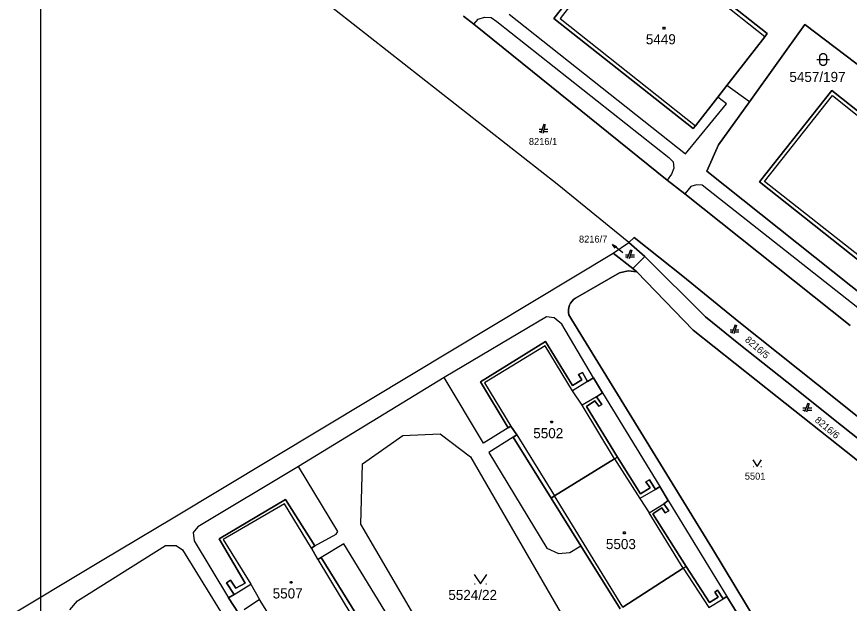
# Model space of a CAD drawing. Extents: x -263587 to -261993, y -1238795 to -1236748.
# Drawn here: x -262995.9 to -262863.6, y -1237343.7 to -1237250.5 of the extents above; entities that cross this region are included whole.
import ezdxf

# ---------------------------------------------------------------- set-up
doc = ezdxf.new("R2010")
doc.units = 0
doc.layers.add('Vrstva 1', color=7, linetype='Continuous')
doc.layers.add('Vrstva 51', color=7, linetype='Continuous')

msp = doc.modelspace()

# ---------------------------------------------------------------- linework, layer by layer
at = {"layer": 'Vrstva 1'}
for p, q in [((-262910.5, -1237250.81), (-262898.78, -1237235.73)), ((-262898.78, -1237235.73), (-262910.5, -1237250.81)), ((-262898.78, -1237235.73), (-262876.61, -1237253.19)), ((-262876.61, -1237253.19), (-262898.78, -1237235.73)), ((-262898.57, -1237236.58), (-262909.5, -1237250.8)), ((-262877.01, -1237253.71), (-262898.57, -1237236.58)), ((-262909.98, -1237277.14), (-262951.2, -1237244.78)), ((-262924.86, -1237250.42), (-262923.22, -1237251.69)), ((-262923.22, -1237251.69), (-262924.86, -1237250.42)), ((-262923.22, -1237251.69), (-262922.53, -1237250.93)), ((-262922.53, -1237250.93), (-262921.56, -1237250.6)), ((-262921.56, -1237250.6), (-262920.48, -1237250.67)), ((-262920.48, -1237250.67), (-262919.58, -1237251.27)), ((-262917.6, -1237250.13), (-262889.63, -1237272.3)), ((-262888.37, -1237268.3), (-262910.5, -1237250.81)), ((-262910.5, -1237250.81), (-262888.37, -1237268.3)), ((-262909.5, -1237250.8), (-262888.03, -1237267.86)), ((-262923.22, -1237251.69), (-262892.53, -1237276.51)), ((-262892.53, -1237276.51), (-262923.22, -1237251.69)), ((-262919.58, -1237251.27), (-262892.26, -1237272.9)), ((-262879.44, -1237264.05), (-262870.65, -1237251.75)), ((-262870.65, -1237251.75), (-262879.44, -1237264.05)), ((-262870.65, -1237251.75), (-262861, -1237259.06)), ((-262861, -1237259.06), (-262870.65, -1237251.75)), ((-262876.61, -1237253.19), (-262877.01, -1237253.71)), ((-262877.01, -1237253.71), (-262876.61, -1237253.19)), ((-262877.01, -1237253.71), (-262883.03, -1237261.44)), ((-262883.03, -1237261.44), (-262877.01, -1237253.71)), ((-262883.03, -1237261.44), (-262884.46, -1237263.28)), ((-262884.46, -1237263.28), (-262883.03, -1237261.44)), ((-262879.44, -1237264.05), (-262883.03, -1237261.44)), ((-262877.85, -1237276.76), (-262866.34, -1237262.23)), ((-262866.34, -1237262.23), (-262877.85, -1237276.76)), ((-262866.34, -1237262.23), (-262844.24, -1237280.01)), ((-262844.24, -1237280.01), (-262866.34, -1237262.23)), ((-262884.46, -1237263.28), (-262888.03, -1237267.86)), ((-262888.03, -1237267.86), (-262884.46, -1237263.28)), ((-262883.11, -1237264.34), (-262884.46, -1237263.28)), ((-262884.35, -1237270.88), (-262879.44, -1237264.05)), ((-262879.44, -1237264.05), (-262884.35, -1237270.88)), ((-262877.08, -1237276.68), (-262866.23, -1237263.03)), ((-262866.23, -1237263.03), (-262845.1, -1237279.97)), ((-262889.63, -1237272.3), (-262883.11, -1237264.34)), ((-262912.1, -1237267.61), (-262912.59, -1237269.01)), ((-262912.24, -1237269.01), (-262911.82, -1237267.61)), ((-262888.03, -1237267.86), (-262888.37, -1237268.3)), ((-262888.37, -1237268.3), (-262888.03, -1237267.86)), ((-262912.394, -1237268.45), (-262912.87, -1237268.45)), ((-262912.87, -1237268.73), (-262912.492, -1237268.73)), ((-262912.156, -1237268.73), (-262911.47, -1237268.73)), ((-262911.47, -1237268.45), (-262912.072, -1237268.45)), ((-262886.19, -1237275.08), (-262884.35, -1237270.88)), ((-262884.35, -1237270.88), (-262886.19, -1237275.08)), ((-262892.26, -1237272.9), (-262891.58, -1237273.6)), ((-262891.45, -1237274.57), (-262891.85, -1237275.52)), ((-262891.58, -1237273.6), (-262891.45, -1237274.57)), ((-262891.85, -1237275.52), (-262892.53, -1237276.51)), ((-262858.44, -1237297.18), (-262886.19, -1237275.08)), ((-262886.19, -1237275.08), (-262858.44, -1237297.18)), ((-262898.6, -1237286.39), (-262909.98, -1237277.14)), ((-262892.53, -1237276.51), (-262889.69, -1237278.68)), ((-262889.69, -1237278.68), (-262892.53, -1237276.51)), ((-262887.88, -1237277.24), (-262888.78, -1237277.51)), ((-262886.98, -1237277.28), (-262887.88, -1237277.24)), ((-262859.91, -1237298.6), (-262886.98, -1237277.28)), ((-262855.71, -1237294.31), (-262877.85, -1237276.76)), ((-262877.85, -1237276.76), (-262855.71, -1237294.31)), ((-262855.65, -1237293.52), (-262877.08, -1237276.68)), ((-262888.78, -1237277.51), (-262889.69, -1237278.68)), ((-262889.69, -1237278.68), (-262863.43, -1237299.57)), ((-262863.43, -1237299.57), (-262889.69, -1237278.68)), ((-262900.761, -1237287.265), (-262901.22, -1237286.718)), ((-262901.11, -1237288.09), (-262898.6, -1237286.39)), ((-262898.6, -1237286.39), (-262897.76, -1237285.57)), ((-262897.76, -1237285.57), (-262898.6, -1237286.39)), ((-262896.06, -1237288.59), (-262898.6, -1237286.39)), ((-262898.6, -1237286.39), (-262896.06, -1237288.59)), ((-262897.76, -1237285.57), (-262890.03, -1237291.73)), ((-262890.03, -1237291.73), (-262897.76, -1237285.57)), ((-262898.36, -1237287.54), (-262898.85, -1237288.94)), ((-262898.5, -1237288.94), (-262898.08, -1237287.54)), ((-262939.64, -1237311.29), (-262901.11, -1237288.09)), ((-262901.11, -1237288.09), (-262897.99, -1237290.54)), ((-262897.99, -1237290.54), (-262901.11, -1237288.09)), ((-262898.654, -1237288.38), (-262899.13, -1237288.38)), ((-262899.13, -1237288.66), (-262898.752, -1237288.66)), ((-262898.416, -1237288.66), (-262897.73, -1237288.66)), ((-262897.73, -1237288.38), (-262898.332, -1237288.38)), ((-262896.06, -1237288.59), (-262897.99, -1237290.54)), ((-262897.99, -1237290.54), (-262896.06, -1237288.59)), ((-262886.44, -1237298.2), (-262896.06, -1237288.59)), ((-262896.06, -1237288.59), (-262886.44, -1237298.2)), ((-262897.99, -1237290.54), (-262897.36, -1237291.04)), ((-262897.36, -1237291.04), (-262897.99, -1237290.54)), ((-262900.1, -1237291.22), (-262907.09, -1237295.24)), ((-262907.09, -1237295.24), (-262900.1, -1237291.22)), ((-262898.71, -1237290.91), (-262900.1, -1237291.22)), ((-262900.1, -1237291.22), (-262898.71, -1237290.91)), ((-262897.36, -1237291.04), (-262898.71, -1237290.91)), ((-262898.71, -1237290.91), (-262897.36, -1237291.04)), ((-262888.36, -1237300.29), (-262897.36, -1237291.04)), ((-262897.36, -1237291.04), (-262888.36, -1237300.29)), ((-262890.03, -1237291.73), (-262881.14, -1237298.97)), ((-262881.14, -1237298.97), (-262890.03, -1237291.73)), ((-262907.63, -1237295.73), (-262907.85, -1237296.04)), ((-262907.85, -1237296.04), (-262907.63, -1237295.73)), ((-262907.38, -1237295.46), (-262907.63, -1237295.73)), ((-262907.63, -1237295.73), (-262907.38, -1237295.46)), ((-262907.09, -1237295.24), (-262907.38, -1237295.46)), ((-262907.38, -1237295.46), (-262907.09, -1237295.24)), ((-262908.13, -1237296.73), (-262908.19, -1237297.11)), ((-262908.19, -1237297.11), (-262908.13, -1237296.73)), ((-262908.19, -1237297.11), (-262908.19, -1237297.49)), ((-262908.19, -1237297.49), (-262908.19, -1237297.11)), ((-262908.01, -1237296.37), (-262908.13, -1237296.73)), ((-262908.13, -1237296.73), (-262908.01, -1237296.37)), ((-262907.85, -1237296.04), (-262908.01, -1237296.37)), ((-262908.01, -1237296.37), (-262907.85, -1237296.04)), ((-262911.66, -1237298.2), (-262927.93, -1237307.84)), ((-262910.48, -1237298.35), (-262911.66, -1237298.2)), ((-262909.25, -1237299.38), (-262910.48, -1237298.35)), ((-262908.19, -1237297.49), (-262908.14, -1237297.87)), ((-262908.14, -1237297.87), (-262908.19, -1237297.49)), ((-262908.14, -1237297.87), (-262907.68, -1237298.69)), ((-262907.68, -1237298.69), (-262908.14, -1237297.87)), ((-262881.13, -1237302.47), (-262886.44, -1237298.2)), ((-262886.44, -1237298.2), (-262881.13, -1237302.47)), ((-262904.2, -1237307.87), (-262909.25, -1237299.38)), ((-262907.68, -1237298.69), (-262885.34, -1237335.08)), ((-262885.34, -1237335.08), (-262907.68, -1237298.69)), ((-262881.74, -1237299.47), (-262882.23, -1237300.87)), ((-262881.88, -1237300.87), (-262881.46, -1237299.47)), ((-262881.14, -1237298.97), (-262868.61, -1237308.96)), ((-262868.61, -1237308.96), (-262881.14, -1237298.97)), ((-262875.02, -1237310.9), (-262888.36, -1237300.29)), ((-262888.36, -1237300.29), (-262875.02, -1237310.9)), ((-262882.034, -1237300.31), (-262882.51, -1237300.31)), ((-262882.51, -1237300.59), (-262882.132, -1237300.59)), ((-262881.796, -1237300.59), (-262881.11, -1237300.59)), ((-262881.11, -1237300.31), (-262881.712, -1237300.31)), ((-262922.18, -1237308.54), (-262911.86, -1237302.12)), ((-262911.86, -1237302.12), (-262922.18, -1237308.54)), ((-262911.86, -1237302.12), (-262907.58, -1237309.11)), ((-262907.58, -1237309.11), (-262911.86, -1237302.12)), ((-262873.52, -1237308.52), (-262881.13, -1237302.47)), ((-262881.13, -1237302.47), (-262873.52, -1237308.52)), ((-262911.88, -1237302.83), (-262921.55, -1237308.67)), ((-262907.53, -1237309.93), (-262911.88, -1237302.83)), ((-262927.93, -1237307.84), (-262951.11, -1237321.97)), ((-262921.68, -1237318.26), (-262927.93, -1237307.84)), ((-262906.58, -1237307.37), (-262905.98, -1237307.04)), ((-262905.98, -1237307.04), (-262906.58, -1237307.37)), ((-262906.05, -1237308.19), (-262906.58, -1237307.37)), ((-262906.58, -1237307.37), (-262906.05, -1237308.19)), ((-262905.98, -1237307.04), (-262905.17, -1237308.46)), ((-262905.17, -1237308.46), (-262905.98, -1237307.04)), ((-262905.17, -1237308.46), (-262904.2, -1237307.87)), ((-262904.2, -1237307.87), (-262905.17, -1237308.46)), ((-262904.2, -1237307.87), (-262902.81, -1237310.27)), ((-262902.81, -1237310.27), (-262904.2, -1237307.87)), ((-262917.79, -1237315.81), (-262922.18, -1237308.54)), ((-262922.18, -1237308.54), (-262917.79, -1237315.81)), ((-262921.55, -1237308.67), (-262917.33, -1237315.55)), ((-262907.58, -1237309.11), (-262906.05, -1237308.19)), ((-262906.05, -1237308.19), (-262907.58, -1237309.11)), ((-262905.17, -1237308.46), (-262907.53, -1237309.93)), ((-262864.83, -1237315.44), (-262873.52, -1237308.52)), ((-262873.52, -1237308.52), (-262864.83, -1237315.44)), ((-262868.61, -1237308.96), (-262858.89, -1237316.73)), ((-262858.89, -1237316.73), (-262868.61, -1237308.96)), ((-262906.03, -1237312.21), (-262907.53, -1237309.93)), ((-262902.81, -1237310.27), (-262903.75, -1237310.89)), ((-262903.75, -1237310.89), (-262902.81, -1237310.27)), ((-262902.81, -1237310.27), (-262893.7, -1237325.16)), ((-262971.01, -1237330.12), (-262939.64, -1237311.29)), ((-262903.75, -1237310.89), (-262906.03, -1237312.21)), ((-262904.01, -1237311.52), (-262905.31, -1237312.43)), ((-262905.31, -1237312.43), (-262904.01, -1237311.52)), ((-262903.39, -1237312.4), (-262904.01, -1237311.52)), ((-262904.01, -1237311.52), (-262903.39, -1237312.4)), ((-262903.75, -1237310.89), (-262902.87, -1237312.1)), ((-262902.87, -1237312.1), (-262903.75, -1237310.89)), ((-262864.07, -1237319.6), (-262875.02, -1237310.9)), ((-262875.02, -1237310.9), (-262864.07, -1237319.6)), ((-262900.86, -1237320.77), (-262906.03, -1237312.21)), ((-262905.31, -1237312.43), (-262900.43, -1237320.51)), ((-262900.43, -1237320.51), (-262905.31, -1237312.43)), ((-262902.87, -1237312.1), (-262903.39, -1237312.4)), ((-262903.39, -1237312.4), (-262902.87, -1237312.1)), ((-262870.484, -1237312.73), (-262870.96, -1237312.73)), ((-262870.96, -1237313.01), (-262870.582, -1237313.01)), ((-262870.19, -1237311.89), (-262870.68, -1237313.29)), ((-262870.33, -1237313.29), (-262869.91, -1237311.89)), ((-262870.246, -1237313.01), (-262869.56, -1237313.01)), ((-262869.56, -1237312.73), (-262870.162, -1237312.73)), ((-262917.79, -1237315.81), (-262921.68, -1237318.26)), ((-262917.33, -1237315.55), (-262917.79, -1237315.81)), ((-262917.79, -1237315.81), (-262917.33, -1237315.55)), ((-262916.42, -1237316.97), (-262917.33, -1237315.55)), ((-262917.33, -1237315.55), (-262916.42, -1237316.97)), ((-262855.42, -1237322.94), (-262864.83, -1237315.44)), ((-262864.83, -1237315.44), (-262855.42, -1237322.94)), ((-262940.92, -1237321.53), (-262934.52, -1237317.07)), ((-262934.52, -1237317.07), (-262928.6, -1237316.79)), ((-262928.6, -1237316.79), (-262923.74, -1237320.43)), ((-262916.99, -1237317.3), (-262916.42, -1237316.97)), ((-262916.42, -1237316.97), (-262916.99, -1237317.3)), ((-262916.42, -1237316.97), (-262910.41, -1237326.65)), ((-262916.99, -1237317.3), (-262920.87, -1237319.73)), ((-262910.96, -1237326.99), (-262916.99, -1237317.3)), ((-262916.99, -1237317.3), (-262910.96, -1237326.99)), ((-262920.87, -1237319.73), (-262911.63, -1237334.97)), ((-262851.96, -1237329.23), (-262864.07, -1237319.6)), ((-262864.07, -1237319.6), (-262851.96, -1237329.23)), ((-262923.74, -1237320.43), (-262907.05, -1237349.28)), ((-262910.41, -1237326.65), (-262900.86, -1237320.77)), ((-262900.86, -1237320.77), (-262910.41, -1237326.65)), ((-262900.86, -1237320.77), (-262900.43, -1237320.51)), ((-262900.43, -1237320.51), (-262900.86, -1237320.77)), ((-262900.86, -1237320.77), (-262896.87, -1237327.07)), ((-262900.43, -1237320.51), (-262896.77, -1237326.33)), ((-262896.77, -1237326.33), (-262900.43, -1237320.51)), ((-262951.11, -1237321.97), (-262967.09, -1237331.56)), ((-262944.83, -1237332.32), (-262951.11, -1237321.97)), ((-262941.19, -1237331.12), (-262940.92, -1237321.53)), ((-262878.875, -1237321.99), (-262878.805, -1237321.99)), ((-262877.615, -1237321.99), (-262877.545, -1237321.99)), ((-262895.89, -1237324.41), (-262895.3, -1237324.09)), ((-262895.3, -1237324.09), (-262895.89, -1237324.41)), ((-262895.2, -1237325.36), (-262895.89, -1237324.41)), ((-262895.89, -1237324.41), (-262895.2, -1237325.36)), ((-262895.3, -1237324.09), (-262894.38, -1237325.62)), ((-262894.38, -1237325.62), (-262895.3, -1237324.09)), ((-262894.38, -1237325.62), (-262896.87, -1237327.07)), ((-262896.77, -1237326.33), (-262895.2, -1237325.36)), ((-262895.2, -1237325.36), (-262896.77, -1237326.33)), ((-262894.38, -1237325.62), (-262893.7, -1237325.16)), ((-262893.7, -1237325.16), (-262894.38, -1237325.62)), ((-262893.7, -1237325.16), (-262892.34, -1237327.37)), ((-262892.34, -1237327.37), (-262893.7, -1237325.16)), ((-262963.71, -1237333.49), (-262953.13, -1237327.21)), ((-262953.13, -1237327.21), (-262963.71, -1237333.49)), ((-262953.13, -1237327.21), (-262948.48, -1237334.6)), ((-262948.48, -1237334.6), (-262953.13, -1237327.21)), ((-262910.96, -1237326.99), (-262910.41, -1237326.65)), ((-262910.41, -1237326.65), (-262910.96, -1237326.99)), ((-262906.24, -1237334.56), (-262910.96, -1237326.99)), ((-262910.96, -1237326.99), (-262906.24, -1237334.56)), ((-262899.56, -1237344.3), (-262910.41, -1237326.65)), ((-262896.87, -1237327.07), (-262895.39, -1237329.31)), ((-262892.34, -1237327.37), (-262893.05, -1237327.88)), ((-262893.05, -1237327.88), (-262892.34, -1237327.37)), ((-262892.34, -1237327.37), (-262883.04, -1237342.65)), ((-262953.31, -1237327.91), (-262963.04, -1237333.59)), ((-262949.02, -1237334.94), (-262953.31, -1237327.91)), ((-262895.39, -1237329.31), (-262893.05, -1237327.88)), ((-262893.38, -1237328.53), (-262894.78, -1237329.48)), ((-262894.78, -1237329.48), (-262893.38, -1237328.53)), ((-262892.83, -1237329.34), (-262893.38, -1237328.53)), ((-262893.38, -1237328.53), (-262892.83, -1237329.34)), ((-262893.05, -1237327.88), (-262892.26, -1237329.03)), ((-262892.26, -1237329.03), (-262893.05, -1237327.88)), ((-262892.26, -1237329.03), (-262892.83, -1237329.34)), ((-262892.83, -1237329.34), (-262892.26, -1237329.03)), ((-262982.3, -1237336.84), (-262971.01, -1237330.12)), ((-262889.95, -1237338.14), (-262895.39, -1237329.31)), ((-262894.78, -1237329.48), (-262889.48, -1237337.84)), ((-262889.48, -1237337.84), (-262894.78, -1237329.48)), ((-262967.09, -1237331.56), (-262967.82, -1237332.48)), ((-262924.75, -1237359.24), (-262941.19, -1237331.12)), ((-262967.82, -1237332.48), (-262967.67, -1237333.78)), ((-262948.48, -1237334.6), (-262945.09, -1237332.73)), ((-262945.09, -1237332.73), (-262944.83, -1237332.32)), ((-262967.67, -1237333.78), (-262962.19, -1237342.85)), ((-262959.56, -1237340.51), (-262963.71, -1237333.49)), ((-262963.71, -1237333.49), (-262959.56, -1237340.51)), ((-262963.04, -1237333.59), (-262958.65, -1237340.67)), ((-262943.87, -1237334.27), (-262947.46, -1237336.43)), ((-262935.01, -1237348.7), (-262943.87, -1237334.27)), ((-262986.18, -1237343.32), (-262972.2, -1237334.55)), ((-262972.2, -1237334.55), (-262970.54, -1237334.5)), ((-262970.54, -1237334.5), (-262969.49, -1237335.2)), ((-262969.49, -1237335.2), (-262932.48, -1237395.21)), ((-262948.48, -1237334.6), (-262949.02, -1237334.94)), ((-262949.02, -1237334.94), (-262948.48, -1237334.6)), ((-262949.02, -1237334.94), (-262948.02, -1237336.73)), ((-262948.02, -1237336.73), (-262949.02, -1237334.94)), ((-262911.63, -1237334.97), (-262909.8, -1237335.79)), ((-262909.8, -1237335.79), (-262907.97, -1237335.62)), ((-262907.97, -1237335.62), (-262906.24, -1237334.56)), ((-262900, -1237344.58), (-262906.24, -1237334.56)), ((-262906.24, -1237334.56), (-262900, -1237344.58)), ((-262885.34, -1237335.08), (-262871.46, -1237357.87)), ((-262871.46, -1237357.87), (-262885.34, -1237335.08)), ((-263042.6, -1237372.96), (-262982.3, -1237336.84)), ((-262948.02, -1237336.73), (-262947.46, -1237336.43)), ((-262947.46, -1237336.43), (-262948.02, -1237336.73)), ((-262948.02, -1237336.73), (-262942.59, -1237345.7)), ((-262947.46, -1237336.43), (-262942, -1237345.33)), ((-262942, -1237345.33), (-262947.46, -1237336.43)), ((-262889.95, -1237338.14), (-262899.56, -1237344.3)), ((-262899.56, -1237344.3), (-262889.95, -1237338.14)), ((-262889.48, -1237337.84), (-262889.95, -1237338.14)), ((-262889.95, -1237338.14), (-262889.48, -1237337.84)), ((-262889.95, -1237338.14), (-262885.92, -1237344.37)), ((-262889.48, -1237337.84), (-262885.8, -1237343.59)), ((-262885.8, -1237343.59), (-262889.48, -1237337.84)), ((-262962.5, -1237340.44), (-262961.87, -1237340.04)), ((-262961.87, -1237340.04), (-262962.5, -1237340.44)), ((-262961.31, -1237342.32), (-262962.5, -1237340.44)), ((-262962.5, -1237340.44), (-262961.31, -1237342.32)), ((-262961.87, -1237340.04), (-262961.04, -1237341.3)), ((-262961.04, -1237341.3), (-262961.87, -1237340.04)), ((-262961.31, -1237342.32), (-262958.65, -1237340.67)), ((-262961.04, -1237341.3), (-262959.56, -1237340.51)), ((-262959.56, -1237340.51), (-262961.04, -1237341.3)), ((-262958.65, -1237340.67), (-262957.27, -1237343.08)), ((-262923.14, -1237340.61), (-262923.04, -1237340.61)), ((-262921.34, -1237340.61), (-262921.24, -1237340.61)), ((-262884.94, -1237341.93), (-262884.5, -1237341.63)), ((-262884.5, -1237341.63), (-262884.94, -1237341.93)), ((-262884.39, -1237342.73), (-262884.94, -1237341.93)), ((-262884.94, -1237341.93), (-262884.39, -1237342.73)), ((-262884.5, -1237341.63), (-262883.62, -1237343.02)), ((-262883.62, -1237343.02), (-262884.5, -1237341.63)), ((-262987.41, -1237344.72), (-262986.18, -1237343.32)), ((-262962.19, -1237342.85), (-262961.31, -1237342.32)), ((-262961.31, -1237342.32), (-262962.19, -1237342.85)), ((-262960.62, -1237345.3), (-262962.19, -1237342.85)), ((-262962.19, -1237342.85), (-262960.62, -1237345.3)), ((-262957.27, -1237343.08), (-262959.69, -1237344.72)), ((-262952.02, -1237351.56), (-262957.27, -1237343.08)), ((-262885.92, -1237344.37), (-262883.62, -1237343.02)), ((-262885.8, -1237343.59), (-262884.39, -1237342.73)), ((-262884.39, -1237342.73), (-262885.8, -1237343.59)), ((-262883.62, -1237343.02), (-262883.04, -1237342.65)), ((-262883.04, -1237342.65), (-262883.62, -1237343.02)), ((-262883.04, -1237342.65), (-262881.52, -1237345.11)), ((-262881.52, -1237345.11), (-262883.04, -1237342.65))]:
    msp.add_line(p, q, dxfattribs=at)
for points in [[(-262892.94, -1237252.18), (-262892.85, -1237252.33), (-262892.94, -1237252.48), (-262893.12, -1237252.48), (-262893.21, -1237252.33), (-262893.12, -1237252.18)], [(-262868.24, -1237256.81), (-262868.14, -1237256.52), (-262867.89, -1237256.34), (-262867.58, -1237256.34), (-262867.33, -1237256.52), (-262867.23, -1237256.81), (-262867.23, -1237257.81), (-262867.33, -1237258.1), (-262867.58, -1237258.28), (-262867.89, -1237258.28), (-262868.14, -1237258.1), (-262868.24, -1237257.81)], [(-262910.76, -1237314.76), (-262910.67, -1237314.91), (-262910.76, -1237315.06), (-262910.94, -1237315.06), (-262911.03, -1237314.91), (-262910.94, -1237314.76)], [(-262899.22, -1237332.38), (-262899.13, -1237332.53), (-262899.22, -1237332.68), (-262899.4, -1237332.68), (-262899.49, -1237332.53), (-262899.4, -1237332.38)], [(-262952.16, -1237340.22), (-262952.07, -1237340.37), (-262952.16, -1237340.52), (-262952.34, -1237340.52), (-262952.43, -1237340.37), (-262952.34, -1237340.22)]]:
    msp.add_lwpolyline(points, close=True, dxfattribs=at)
for points in [[(-262868.74, -1237257.31), (-262867.47, -1237257.31), (-262866.74, -1237257.31)], [(-262899.58, -1237288.03), (-262901.22, -1237286.718), (-262900.586, -1237287.046)], [(-262878.91, -1237320.94), (-262878.21, -1237321.99), (-262877.51, -1237320.94)], [(-262923.19, -1237339.11), (-262922.19, -1237340.61), (-262921.19, -1237339.11)]]:
    msp.add_lwpolyline(points, dxfattribs=at)
at = {"layer": 'Vrstva 51'}
msp.add_lwpolyline([(-262992.03, -1237088.09), (-262695.03, -1237088.09), (-262695.03, -1238768.09), (-262992.03, -1238768.09)], close=True, dxfattribs=at)

# ---------------------------------------------------------------- texts
at = {"layer": 'Vrstva 1'}
for s, height, p in [('5449', 1.6, (-262895.904, -1237254.9)), ('5457/197', 1.6, (-262873.102, -1237260.88)), ('8216/1', 1.1, (-262914.486, -1237270.89)), ('8216/7', 1.1, (-262906.526, -1237286.4)), ('5502', 1.6, (-262913.787, -1237317.48)), ('5501', 1.1, (-262880.18, -1237324.06)), ('5503', 1.6, (-262902.247, -1237335.1)), ('5507', 1.6, (-262955.187, -1237342.94)), ('5524/22', 1.6, (-262927.281, -1237343.18))]:
    msp.add_text(s, height=height, dxfattribs=at).set_placement(p)
for s, rotation, p in [('8216/5', 319.19479, (-262880.256, -1237301.999)), ('8216/6', 320.05423, (-262869.152, -1237314.769))]:
    msp.add_text(s, height=1.1, rotation=rotation, dxfattribs=at).set_placement(p)

doc.saveas('drawing.dxf')
